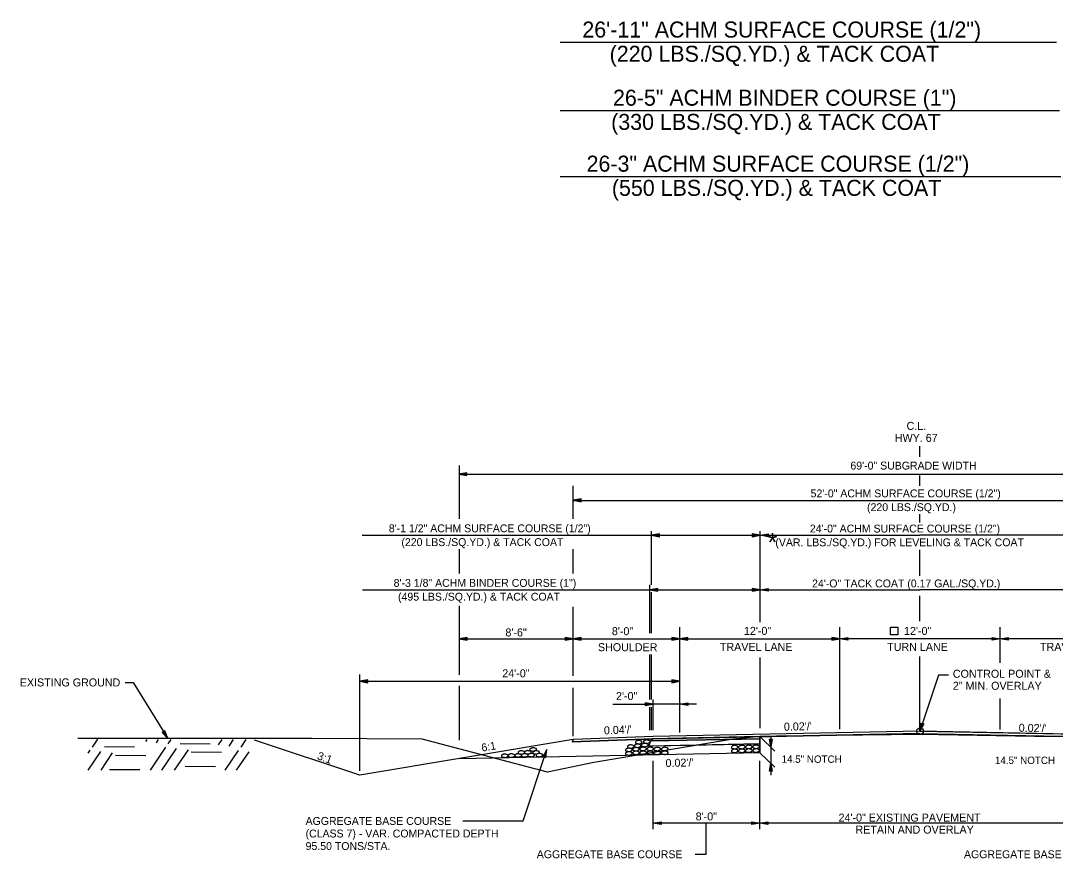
# Model space of a CAD drawing. Extents: x 1734743 to 1735935, y 759845 to 763831.
# Drawn here: x 1735682.6 to 1735760.2, y 762380.8 to 762443.5 of the extents above; entities that cross this region are included whole.
import ezdxf

# ---------------------------------------------------------------- set-up
doc = ezdxf.new("R2010")
doc.units = 0
for name, color, linetype in [('1', 7, 'Continuous'), ('10', 7, 'Continuous'), ('19', 7, 'Continuous'), ('20', 7, 'Continuous'), ('42', 7, 'Continuous'), ('Level 1', 7, 'Continuous'), ('R_Draft', 7, 'Continuous'), ('R_Prop Surface', 7, 'Continuous')]:
    doc.layers.add(name, color=color, linetype=linetype)

# ---------------------------------------------------------------- blocks, each defined once
blk = doc.blocks.new('ROCKS')
at = {"layer": '1'}
blk.add_spline([(0.013, 0.06), (0.053, 0.053), (0.107, 0.033), (0.133, 0.013), (0.133, -0.007), (0.12, -0.033), (0.107, -0.04), (0.073, -0.053), (0.033, -0.067), (0.013, -0.067), (-0.02, -0.06), (-0.06, -0.053), (-0.087, -0.047), (-0.113, -0.02), (-0.113, -0.007), (-0.107, 0.02), (-0.087, 0.033), (-0.067, 0.047), (-0.033, 0.053), (-0.02, 0.06), (0.013, 0.06)], degree=3, dxfattribs=at)

msp = doc.modelspace()

# ---------------------------------------------------------------- linework, layer by layer
at = {"layer": '10'}
msp.add_lwpolyline([(1735748.384, 762398.094), (1735748.384, 762397.532), (1735747.821, 762397.532), (1735747.821, 762398.094)], close=True, dxfattribs=at)
at = {"layer": '19'}
for p, q in [((1735723.055, 762441.924), (1735760.256, 762441.924)), ((1735723.055, 762436.819), (1735760.485, 762436.819)), ((1735723.055, 762431.877), (1735760.589, 762431.877)), ((1735750.035, 762410.867), (1735750.035, 762411.654)), ((1735750.035, 762408.691), (1735750.035, 762409.478)), ((1735750.035, 762405.943), (1735750.035, 762406.563)), ((1735750.035, 762401.954), (1735750.035, 762403.886)), ((1735750.035, 762398.541), (1735750.035, 762400.458)), ((1735750.035, 762390.314), (1735750.035, 762395.903)), ((1735708.635, 762394.151), (1735708.035, 762394.046)), ((1735708.035, 762394.046), (1735732.035, 762394.046)), ((1735708.035, 762394.046), (1735708.635, 762393.941)), ((1735708.635, 762394.096), (1735708.195, 762394.061)), ((1735708.195, 762394.031), (1735708.635, 762393.991)), ((1735708.635, 762393.941), (1735708.635, 762394.151)), ((1735731.435, 762394.151), (1735731.435, 762393.941)), ((1735732.035, 762394.046), (1735731.435, 762394.151)), ((1735731.875, 762394.061), (1735731.435, 762394.096)), ((1735731.435, 762393.941), (1735732.035, 762394.046)), ((1735731.435, 762393.991), (1735731.875, 762394.031)), ((1735727.006, 762392.34), (1735730.035, 762392.34)), ((1735729.435, 762392.445), (1735729.435, 762392.235)), ((1735730.035, 762392.34), (1735729.435, 762392.445)), ((1735729.875, 762392.355), (1735729.435, 762392.39)), ((1735729.435, 762392.235), (1735730.035, 762392.34)), ((1735729.435, 762392.285), (1735729.875, 762392.325)), ((1735750.035, 762390.314), (1735750.127, 762390.916)), ((1735750.325, 762390.849), (1735750.035, 762390.314)), ((1735750.076, 762390.468), (1735750.176, 762390.895)), ((1735750.28, 762390.861), (1735750.1, 762390.462)), ((1735750.127, 762390.916), (1735750.325, 762390.849)), ((1735750.035, 762390.314), (1735730.035, 762389.914)), ((1735750.035, 762390.148), (1735730.035, 762389.748)), ((1735750.035, 762390.314), (1735770.04, 762389.914)), ((1735750.035, 762390.148), (1735770.04, 762389.748)), ((1735688.008, 762389.117), (1735688.401, 762389.699)), ((1735691.994, 762389.542), (1735692.101, 762389.692)), ((1735692.789, 762389.448), (1735692.955, 762389.692)), ((1735693.684, 762389.354), (1735693.911, 762389.692)), ((1735694.572, 762389.381), (1735696.832, 762389.364)), ((1735697.448, 762389.29), (1735697.711, 762389.684)), ((1735698.242, 762389.196), (1735698.575, 762389.684)), ((1735699.138, 762389.102), (1735699.52, 762389.675)), ((1735708.035, 762387.008), (1735700.154, 762389.635)), ((1735730.035, 762389.748), (1735723.95, 762389.504)), ((1735724.035, 762389.674), (1735723.95, 762389.504)), ((1735730.035, 762389.914), (1735724.035, 762389.674)), ((1735729.867, 762389.578), (1735729.677, 762389.199)), ((1735729.867, 762389.578), (1735729.677, 762389.199)), ((1735738.035, 762389.366), (1735729.677, 762389.199)), ((1735729.95, 762389.744), (1735729.867, 762389.578)), ((1735738.035, 762389.741), (1735729.867, 762389.578)), ((1735738.035, 762389.366), (1735738.034, 762389.74)), ((1735738.034, 762389.74), (1735738.034, 762389.74)), ((1735738.035, 762389.908), (1735738.035, 762388.699)), ((1735738.035, 762389.366), (1735738.035, 762389.366)), ((1735738.741, 762389.714), (1735738.951, 762389.714)), ((1735738.846, 762389.114), (1735738.741, 762389.714)), ((1735738.831, 762389.274), (1735738.791, 762389.714)), ((1735738.951, 762389.714), (1735738.846, 762389.114)), ((1735738.896, 762389.714), (1735738.861, 762389.274)), ((1735687.667, 762388.65), (1735687.822, 762388.875)), ((1735687.687, 762387.401), (1735688.616, 762388.781)), ((1735688.642, 762387.401), (1735689.511, 762388.687)), ((1735688.897, 762389.154), (1735691.156, 762389.127)), ((1735689.735, 762388.523), (1735691.995, 762388.496)), ((1735692.341, 762387.394), (1735693.498, 762389.112)), ((1735693.196, 762387.394), (1735694.292, 762389.018)), ((1735694.151, 762387.394), (1735695.187, 762388.924)), ((1735695.4, 762388.751), (1735697.671, 762388.733)), ((1735697.951, 762387.386), (1735698.951, 762388.86)), ((1735698.806, 762387.387), (1735699.746, 762388.766)), ((1735738.035, 762388.699), (1735715.478, 762388.248)), ((1735720.287, 762383.585), (1735722.073, 762388.946)), ((1735722.073, 762388.946), (1735721.784, 762388.409)), ((1735722.011, 762388.799), (1735721.836, 762388.395)), ((1735721.936, 762388.361), (1735722.038, 762388.789)), ((1735721.983, 762388.345), (1735722.073, 762388.946)), ((1735694.956, 762387.682), (1735697.215, 762387.655)), ((1735721.784, 762388.409), (1735721.983, 762388.345)), ((1735738.741, 762387.306), (1735738.846, 762387.906)), ((1735738.796, 762387.306), (1735738.831, 762387.746)), ((1735738.846, 762387.906), (1735738.951, 762387.306)), ((1735738.861, 762387.746), (1735738.901, 762387.306)), ((1735689.28, 762387.445), (1735691.55, 762387.427)), ((1735738.951, 762387.306), (1735738.741, 762387.306)), ((1735715.752, 762383.585), (1735720.287, 762383.585)), ((1735734.015, 762381.092), (1735734.015, 762383.415)), ((1735733.177, 762381.092), (1735734.015, 762381.092))]:
    msp.add_line(p, q, dxfattribs=at)
for points in [[(1735752.183, 762394.513), (1735751.428, 762394.513), (1735750.035, 762390.314)], [(1735729.677, 762389.199), (1735730.038, 762389.206), (1735738.035, 762389.366)], [(1735738.034, 762389.74), (1735730.519, 762389.591), (1735729.867, 762389.578)]]:
    msp.add_lwpolyline(points, dxfattribs=at)
for points in [[(1735770.04, 762389.914), (1735750.035, 762390.314), (1735730.035, 762389.914), (1735724.035, 762389.674), (1735723.95, 762389.504), (1735730.035, 762389.748), (1735750.035, 762390.148), (1735770.04, 762389.748), (1735776.12, 762389.504), (1735776.12, 762389.504), (1735776.035, 762389.674), (1735776.035, 762389.674)], [(1735729.95, 762389.744), (1735729.867, 762389.578), (1735738.035, 762389.741), (1735738.035, 762389.741), (1735738.035, 762389.908), (1735738.035, 762389.908)]]:
    msp.add_lwpolyline(points, close=True, dxfattribs=at)
msp.add_circle((1735750.04, 762390.312), 0.25, dxfattribs=at)
at = {"layer": '20'}
for p, q in [((1735715.48, 762410.223), (1735715.48, 762406.219)), ((1735716.075, 762409.666), (1735715.475, 762409.561)), ((1735715.475, 762409.561), (1735716.075, 762409.456)), ((1735715.48, 762409.562), (1735784.595, 762409.562)), ((1735716.075, 762409.611), (1735715.635, 762409.576)), ((1735715.635, 762409.546), (1735716.075, 762409.506)), ((1735716.075, 762409.456), (1735716.075, 762409.666)), ((1735724.037, 762406.219), (1735724.037, 762408.686)), ((1735724.632, 762407.712), (1735724.032, 762407.607)), ((1735724.032, 762407.607), (1735724.632, 762407.502)), ((1735724.035, 762406.529), (1735724.035, 762407.763)), ((1735724.037, 762407.606), (1735776.037, 762407.606)), ((1735724.632, 762407.657), (1735724.192, 762407.622)), ((1735724.192, 762407.592), (1735724.632, 762407.552)), ((1735724.632, 762407.502), (1735724.632, 762407.712)), ((1735708.21, 762404.987), (1735729.917, 762404.987)), ((1735729.917, 762401.264), (1735729.917, 762405.305)), ((1735730.517, 762405.092), (1735729.917, 762404.987)), ((1735729.917, 762404.987), (1735750.035, 762404.987)), ((1735729.917, 762404.987), (1735730.517, 762404.882)), ((1735730.517, 762405.037), (1735730.077, 762405.002)), ((1735730.077, 762404.972), (1735730.517, 762404.932)), ((1735730.517, 762404.882), (1735730.517, 762405.092)), ((1735737.447, 762405.092), (1735737.447, 762404.882)), ((1735738.047, 762404.987), (1735737.447, 762405.092)), ((1735737.887, 762405.002), (1735737.447, 762405.037)), ((1735737.447, 762404.882), (1735738.047, 762404.987)), ((1735737.447, 762404.932), (1735737.887, 762404.972)), ((1735738.047, 762398.479), (1735738.047, 762405.306)), ((1735738.047, 762404.987), (1735738.647, 762405.092)), ((1735738.647, 762404.882), (1735738.047, 762404.987)), ((1735738.207, 762405.002), (1735738.647, 762405.037)), ((1735738.647, 762404.932), (1735738.207, 762404.972)), ((1735738.647, 762405.092), (1735738.647, 762404.882)), ((1735770.153, 762404.987), (1735750.035, 762404.987)), ((1735715.478, 762403.941), (1735715.478, 762402.116)), ((1735724.035, 762402.116), (1735724.035, 762403.941)), ((1735708.241, 762400.895), (1735729.782, 762400.895)), ((1735729.782, 762397.662), (1735729.782, 762401.264)), ((1735730.382, 762401), (1735729.782, 762400.895)), ((1735729.782, 762400.895), (1735730.382, 762400.79)), ((1735729.782, 762400.895), (1735750.035, 762400.895)), ((1735730.382, 762400.945), (1735729.942, 762400.91)), ((1735729.942, 762400.88), (1735730.382, 762400.84)), ((1735730.382, 762400.79), (1735730.382, 762401)), ((1735737.447, 762401), (1735737.447, 762400.79)), ((1735738.047, 762400.895), (1735737.447, 762401)), ((1735737.887, 762400.91), (1735737.447, 762400.945)), ((1735737.447, 762400.79), (1735738.047, 762400.895)), ((1735737.447, 762400.84), (1735737.887, 762400.88)), ((1735738.047, 762400.895), (1735738.647, 762401)), ((1735738.647, 762400.79), (1735738.047, 762400.895)), ((1735738.207, 762400.91), (1735738.647, 762400.945)), ((1735738.647, 762400.84), (1735738.207, 762400.88)), ((1735738.647, 762401), (1735738.647, 762400.79)), ((1735770.288, 762400.895), (1735750.035, 762400.895)), ((1735729.917, 762397.662), (1735729.917, 762400.716)), ((1735715.478, 762399.712), (1735715.478, 762394.53)), ((1735724.035, 762394.469), (1735724.035, 762399.622)), ((1735732.035, 762390.213), (1735732.035, 762398.103)), ((1735744.035, 762390.457), (1735744.035, 762398.103)), ((1735756.035, 762395.425), (1735756.035, 762398.103)), ((1735716.078, 762397.329), (1735715.478, 762397.224)), ((1735715.478, 762397.224), (1735724.04, 762397.224)), ((1735715.478, 762397.224), (1735716.078, 762397.119)), ((1735716.078, 762397.274), (1735715.638, 762397.239)), ((1735715.638, 762397.209), (1735716.078, 762397.169)), ((1735716.078, 762397.119), (1735716.078, 762397.329)), ((1735723.435, 762397.329), (1735723.435, 762397.119)), ((1735724.035, 762397.224), (1735723.435, 762397.329)), ((1735723.875, 762397.239), (1735723.435, 762397.274)), ((1735723.435, 762397.119), (1735724.035, 762397.224)), ((1735723.435, 762397.169), (1735723.875, 762397.209)), ((1735724.635, 762397.329), (1735724.035, 762397.224)), ((1735724.035, 762397.224), (1735732.035, 762397.224)), ((1735724.035, 762397.224), (1735724.635, 762397.119)), ((1735724.635, 762397.274), (1735724.195, 762397.239)), ((1735724.195, 762397.209), (1735724.635, 762397.169)), ((1735724.635, 762397.119), (1735724.635, 762397.329)), ((1735731.435, 762397.329), (1735731.435, 762397.119)), ((1735732.035, 762397.224), (1735731.435, 762397.329)), ((1735731.875, 762397.239), (1735731.435, 762397.274)), ((1735731.435, 762397.119), (1735732.035, 762397.224)), ((1735731.435, 762397.169), (1735731.875, 762397.209)), ((1735732.635, 762397.329), (1735732.035, 762397.224)), ((1735732.035, 762397.224), (1735744.035, 762397.224)), ((1735732.035, 762397.224), (1735732.635, 762397.119)), ((1735732.635, 762397.274), (1735732.195, 762397.239)), ((1735732.195, 762397.209), (1735732.635, 762397.169)), ((1735732.635, 762397.119), (1735732.635, 762397.329)), ((1735743.435, 762397.329), (1735743.435, 762397.119)), ((1735744.035, 762397.224), (1735743.435, 762397.329)), ((1735743.875, 762397.239), (1735743.435, 762397.274)), ((1735743.435, 762397.119), (1735744.035, 762397.224)), ((1735743.435, 762397.169), (1735743.875, 762397.209)), ((1735744.035, 762397.224), (1735744.635, 762397.329)), ((1735756.035, 762397.224), (1735744.035, 762397.224)), ((1735744.635, 762397.119), (1735744.035, 762397.224)), ((1735744.195, 762397.239), (1735744.635, 762397.274)), ((1735744.635, 762397.169), (1735744.195, 762397.209)), ((1735744.635, 762397.329), (1735744.635, 762397.119)), ((1735755.435, 762397.119), (1735755.435, 762397.329)), ((1735755.435, 762397.329), (1735756.035, 762397.224)), ((1735755.435, 762397.274), (1735755.875, 762397.239)), ((1735756.035, 762397.224), (1735755.435, 762397.119)), ((1735755.875, 762397.209), (1735755.435, 762397.169)), ((1735756.035, 762397.224), (1735756.635, 762397.329)), ((1735768.035, 762397.224), (1735756.035, 762397.224)), ((1735756.635, 762397.119), (1735756.035, 762397.224)), ((1735756.195, 762397.239), (1735756.635, 762397.274)), ((1735756.635, 762397.169), (1735756.195, 762397.209)), ((1735756.635, 762397.329), (1735756.635, 762397.119)), ((1735729.782, 762392.694), (1735729.782, 762396.056)), ((1735729.917, 762392.694), (1735729.917, 762396.056)), ((1735738.042, 762390.531), (1735738.042, 762395.821)), ((1735708.035, 762387.338), (1735708.035, 762394.556)), ((1735715.478, 762393.698), (1735715.478, 762389.631)), ((1735724.035, 762389.924), (1735724.035, 762393.546)), ((1735730.035, 762390.374), (1735730.035, 762392.694)), ((1735732.035, 762392.34), (1735730.035, 762392.34)), ((1735732.035, 762392.34), (1735732.635, 762392.445)), ((1735732.635, 762392.235), (1735732.035, 762392.34)), ((1735733.29, 762392.34), (1735732.035, 762392.34)), ((1735732.195, 762392.355), (1735732.635, 762392.39)), ((1735732.635, 762392.285), (1735732.195, 762392.325)), ((1735732.635, 762392.445), (1735732.635, 762392.235)), ((1735756.035, 762390.428), (1735756.035, 762392.767)), ((1735729.782, 762390.374), (1735729.782, 762392.1)), ((1735729.917, 762390.374), (1735729.917, 762392.1)), ((1735693.413, 762390.329), (1735693.235, 762390.22)), ((1735693.235, 762390.22), (1735693.637, 762389.763)), ((1735693.276, 762390.241), (1735693.54, 762389.892)), ((1735693.563, 762389.903), (1735693.37, 762390.297)), ((1735693.637, 762389.763), (1735693.413, 762390.329)), ((1735738.035, 762389.908), (1735739.156, 762388.81)), ((1735738.035, 762388.699), (1735739.156, 762387.602)), ((1735730.035, 762382.961), (1735730.035, 762388.098)), ((1735738.035, 762382.961), (1735738.035, 762388.098)), ((1735738.035, 762385.914), (1735738.035, 762388.082)), ((1735730.035, 762383.415), (1735730.635, 762383.521)), ((1735730.635, 762383.311), (1735730.035, 762383.415)), ((1735754.035, 762383.415), (1735730.035, 762383.415)), ((1735730.195, 762383.43), (1735730.635, 762383.466)), ((1735730.635, 762383.361), (1735730.195, 762383.4)), ((1735730.635, 762383.521), (1735730.635, 762383.311)), ((1735737.435, 762383.31), (1735737.435, 762383.52)), ((1735737.435, 762383.52), (1735738.035, 762383.415)), ((1735737.435, 762383.465), (1735737.875, 762383.43)), ((1735738.035, 762383.415), (1735737.435, 762383.31)), ((1735737.875, 762383.4), (1735737.435, 762383.36)), ((1735738.035, 762383.415), (1735738.635, 762383.521)), ((1735770.04, 762383.415), (1735738.035, 762383.415)), ((1735738.635, 762383.311), (1735738.035, 762383.415)), ((1735738.195, 762383.43), (1735738.635, 762383.466)), ((1735738.635, 762383.361), (1735738.195, 762383.4)), ((1735738.635, 762383.521), (1735738.635, 762383.311))]:
    msp.add_line(p, q, dxfattribs=at)
for points in [[(1735690.454, 762393.962), (1735691.054, 762393.961), (1735693.637, 762389.763)], [(1735738.846, 762389.865), (1735738.846, 762387.013)]]:
    msp.add_lwpolyline(points, dxfattribs=at)
at = {"layer": 'R_Draft'}
for points in [[(1735790.168, 762382.572), (1735764.035, 762389.704), (1735762.033, 762389.908), (1735758.615, 762389.905), (1735750.035, 762390.064), (1735739.289, 762389.928), (1735738.035, 762389.908), (1735736.035, 762389.704), (1735725.594, 762387.96), (1735722.108, 762387.243)], [(1735722.108, 762387.243), (1735712.721, 762389.723), (1735704.444, 762389.763), (1735686.897, 762389.763)]]:
    msp.add_lwpolyline(points, dxfattribs=at)
at = {"layer": 'R_Prop Surface'}
msp.add_line((1735724.035, 762389.674), (1735708.035, 762387.008), dxfattribs=at)

# ---------------------------------------------------------------- block references
at = {"layer": 'Level 1', "xscale": 2.011654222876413}
for p, yscale, rotation in [((1735728.332, 762389.162), 2.0116542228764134, 2.041282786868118), ((1735728.847, 762389.224), 2.0116542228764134, 2.041282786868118), ((1735728.925, 762389.493), 2.0116542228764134, 2.041282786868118), ((1735729.388, 762389.279), 2.0116542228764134, 2.041282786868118), ((1735729.535, 762389.528), 2.0116542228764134, 2.041282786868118), ((1735736.121, 762389.118), 2.011654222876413, 2.8366318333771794), ((1735736.664, 762389.127), 2.011654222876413, 2.8366318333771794), ((1735737.186, 762389.137), 2.011654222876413, 2.8366318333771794), ((1735737.729, 762389.146), 2.011654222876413, 2.8366318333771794), ((1735718.891, 762388.476), 2.011654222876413, 1.8263814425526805), ((1735719.391, 762388.49), 2.011654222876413, 1.8263814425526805), ((1735719.887, 762388.501), 2.011654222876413, 1.8263814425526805), ((1735720.129, 762388.723), 2.011654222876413, 1.8263814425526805), ((1735720.383, 762388.508), 2.011654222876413, 1.8263814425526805), ((1735720.622, 762388.729), 2.011654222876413, 1.8263814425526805), ((1735720.874, 762388.524), 2.011654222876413, 1.8263814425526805), ((1735721.013, 762388.944), 2.011654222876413, 1.8263814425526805), ((1735721.23, 762388.729), 2.011654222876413, 1.8263814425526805), ((1735721.482, 762388.524), 2.011654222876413, 1.8263814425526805), ((1735728.193, 762388.916), 2.0116542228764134, 2.041282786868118), ((1735728.194, 762388.646), 2.0116542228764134, 2.041282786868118), ((1735728.726, 762388.962), 2.0116542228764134, 2.041282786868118), ((1735728.727, 762388.691), 2.0116542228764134, 2.041282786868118), ((1735729.26, 762388.987), 2.0116542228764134, 2.041282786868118), ((1735729.261, 762388.693), 2.0116542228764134, 2.041282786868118), ((1735729.795, 762388.989), 2.0116542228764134, 2.041282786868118), ((1735729.796, 762388.695), 2.0116542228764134, 2.041282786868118), ((1735730.315, 762388.697), 2.0116542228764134, 2.041282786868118), ((1735730.319, 762388.977), 2.0116542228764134, 2.041282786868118), ((1735730.885, 762388.699), 2.0116542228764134, 2.041282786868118), ((1735730.889, 762388.979), 2.0116542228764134, 2.041282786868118), ((1735736.121, 762388.838), 2.011654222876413, 2.8366318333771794), ((1735736.664, 762388.847), 2.011654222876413, 2.8366318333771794), ((1735737.186, 762388.857), 2.011654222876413, 2.8366318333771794), ((1735737.728, 762388.866), 2.011654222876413, 2.8366318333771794)]:
    msp.add_blockref('ROCKS', p, dxfattribs=dict(at, yscale=yscale, rotation=rotation))

# ---------------------------------------------------------------- texts
at = {"layer": '10'}
for s, height, rotation, p in [('*', 1.422, 359.99538, (1735738.609, 762403.748)), ('8\'-6"', 0.6, 360, (1735718.957, 762397.407))]:
    msp.add_text(s, height=height, rotation=rotation, dxfattribs=at).set_placement(p)
for s, height, p in [('EXISTING GROUND', 0.6, (1735682.552, 762393.662)), ('14.5" NOTCH', 0.55, (1735739.657, 762387.939)), ('14.5" NOTCH', 0.55, (1735755.65, 762387.851)), ('8\'-0"', 0.6, (1735733.218, 762383.624)), ('24\'-0" EXISTING PAVEMENT', 0.6, (1735743.929, 762383.534)), ('RETAIN AND OVERLAY', 0.6, (1735745.197, 762382.634))]:
    msp.add_text(s, height=height, dxfattribs=at).set_placement(p)
at = {"layer": '19'}
for s, p in [('26\'-11" ACHM SURFACE COURSE (1/2")', (1735724.723, 762442.279)), ('(220 LBS./SQ.YD.) & TACK COAT', (1735726.769, 762440.466)), ('26-5" ACHM BINDER COURSE (1")', (1735727.02, 762437.173)), ('(330 LBS./SQ.YD.) & TACK COAT', (1735726.883, 762435.361)), ('26-3" ACHM SURFACE COURSE (1/2")', (1735725.041, 762432.231)), ('(550 LBS./SQ.YD.) & TACK COAT', (1735726.935, 762430.419))]:
    msp.add_text(s, height=1.2, dxfattribs=at).set_placement(p)
for s, p in [('AGGREGATE BASE COURSE', (1735703.976, 762383.287)), ('(CLASS 7) - VAR. COMPACTED DEPTH', (1735703.976, 762382.347)), ('95.50 TONS/STA.', (1735703.976, 762381.407)), ('AGGREGATE BASE COURSE', (1735721.307, 762380.794)), ('AGGREGATE BASE COURSE', (1735753.333, 762380.794))]:
    msp.add_text(s, height=0.59001, rotation=360, dxfattribs=at).set_placement(p)
at = {"layer": '42'}
for s, p in [('69\'-0" SUBGRADE WIDTH', (1735744.818, 762409.912)), ('52\'-0" ACHM SURFACE COURSE (1/2")', (1735741.833, 762407.831)), ('(220 LBS./SQ.YD.)', (1735746.065, 762406.798)), ('8\'-1 1/2" ACHM SURFACE COURSE (1/2")', (1735710.215, 762405.212)), ('24\'-0" ACHM SURFACE COURSE (1/2")', (1735741.781, 762405.197)), ('(220 LBS./SQ.YD.) & TACK COAT', (1735711.16, 762404.179)), (' (VAR. LBS./SQ.YD.) FOR LEVELING & TACK COAT', (1735738.975, 762404.164)), ('8\'-3 1/8" ACHM BINDER COURSE (1")', (1735710.579, 762401.125)), ('24\'-O" TACK COAT (0.17 GAL./SQ.YD.)', (1735741.945, 762401.084)), ('(495 LBS./SQ.YD.) & TACK COAT', (1735710.907, 762400.092))]:
    msp.add_text(s, height=0.59001, rotation=360, dxfattribs=at).set_placement(p)
at = {"layer": 'R_Draft'}
for s, p in [('C.L. ', (1735749.028, 762412.885)), ('HWY. 67', (1735748.149, 762411.985)), ('8\'-0"', (1735726.937, 762397.503)), ('12\'-0"', (1735736.837, 762397.524)), ('12\'-0"', (1735748.837, 762397.524)), ('SHOULDER', (1735725.892, 762396.303)), ('TRAVEL LANE', (1735735.035, 762396.324)), ('TURN LANE', (1735747.574, 762396.324)), ('TRAVEL LANE', (1735759.035, 762396.324)), ('24\'-0"', (1735718.72, 762394.346)), ('CONTROL POINT &', (1735752.498, 762394.312)), ('2" MIN. OVERLAY', (1735752.498, 762393.412)), ('2\'-0"', (1735727.245, 762392.643))]:
    msp.add_text(s, height=0.6, dxfattribs=at).set_placement(p)
for s, height, rotation, p in [("0.04'/'", 0.6, 2.29061, (1735726.35, 762390.068)), ("0.02'/'", 0.6, 1.14576, (1735739.837, 762390.345)), ("0.02'/'", 0.6, 358.85424, (1735757.431, 762390.269)), ('6:1', 0.59, 9.46232, (1735717.207, 762388.773)), ('3:1', 0.6, 340.49426, (1735704.792, 762388.223)), ("0.02'/'", 0.6, 1.14576, (1735730.964, 762387.626))]:
    msp.add_text(s, height=height, rotation=rotation, dxfattribs=at).set_placement(p)

doc.saveas('drawing.dxf')
